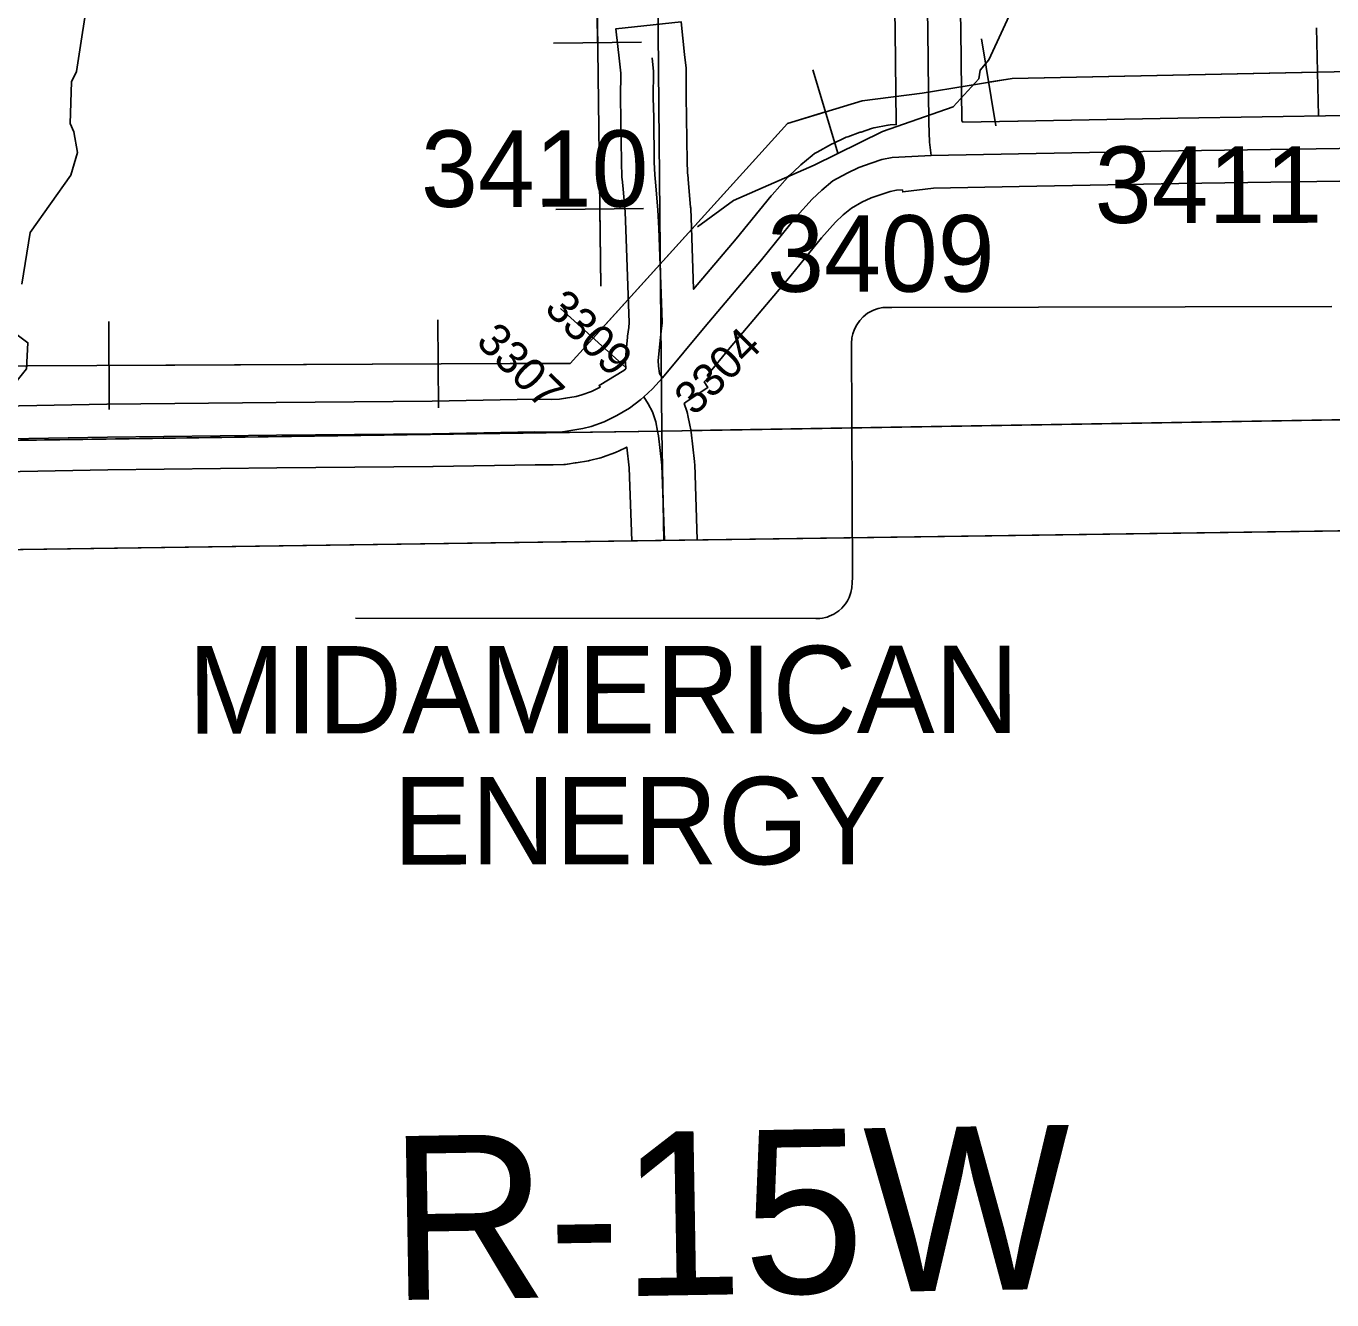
# Model space of a CAD drawing. Extents: x 23.6 to 68.7, y -63 to -29.
# Drawn here: x 47.219 to 48.415, y -58.385 to -57.219 of the extents above; entities that cross this region are included whole.
import ezdxf

# ---------------------------------------------------------------- set-up
doc = ezdxf.new("R2010")
doc.units = 0
for name, color, linetype in [('tdCoClipBndry', 7, 'Continuous'), ('tdCoCoBndry', 7, 'Continuous'), ('tdCoCoBndryPart', 7, 'Continuous'), ('tdCoDirctArrow', 7, 'Continuous'), ('tdCoHydroRiver', 7, 'Continuous'), ('tdCoPipe', 7, 'Continuous'), ('tdCoPipeTxt', 7, 'Continuous'), ('tdCoSecRdNmbr', 7, 'Continuous'), ('tdCoSecRteBand', 7, 'Continuous'), ('tdCoSecRteCL', 7, 'Continuous'), ('tdCoSectLine', 7, 'Continuous'), ('tdCoSectLinePart', 7, 'Continuous'), ('tdCoSurfAsphalt', 7, 'Continuous'), ('tdCoSurfGravel', 7, 'Continuous'), ('tdCoTwpBndryShd', 7, 'Continuous'), ('tdCoTwpRngTxt', 7, 'Continuous')]:
    doc.layers.add(name, color=color, linetype=linetype)

msp = doc.modelspace()

# ---------------------------------------------------------------- linework, layer by layer
at = {"layer": 'tdCoClipBndry'}
msp.add_lwpolyline([(56.8227, -57.553), (51.8233, -57.6334), (46.8056, -57.7041), (45.8081, -57.7131), (44.8328, -57.735), (43.8446, -57.7356), (42.8125, -57.7502), (36.856, -57.8104), (34.8462, -57.8398), (33.8615, -57.8433), (32.8589, -57.8556), (32.833, -57.8525), (32.8013, -57.8383), (32.7717, -57.8067), (32.7614, -57.7827), (32.7577, -57.7569), (32.6839, -51.7283), (32.6474, -49.7276), (32.6233, -45.7459), (32.6113, -44.7492), (32.588, -43.7493), (32.587, -43.0064), (32.5923, -42.7484), (32.5183, -35.7733)], dxfattribs=at)
at = {"layer": 'tdCoCoBndry'}
for p, q in [((48.8003, -57.5731), (47.8017, -57.59)), ((47.8017, -57.59), (48.8003, -57.5731)), ((47.8017, -57.59), (46.8045, -57.6042)), ((46.8045, -57.6042), (47.8017, -57.59))]:
    msp.add_line(p, q, dxfattribs=at)
for points in [[(35.8551, -57.7251), (36.8548, -57.7104), (37.8632, -57.702), (38.8607, -57.6881), (39.821, -57.6811), (40.8084, -57.671), (40.8282, -57.6709), (41.8142, -57.6606), (42.8114, -57.6502), (43.828, -57.6382), (43.8439, -57.6356), (44.8231, -57.6351), (44.8305, -57.6351), (45.7951, -57.6134), (45.8065, -57.6132), (46.7976, -57.6042), (46.8042, -57.6042), (47.8013, -57.59), (48.8, -57.5731), (49.8013, -57.5613), (50.7973, -57.5472), (51.8219, -57.5335), (52.8221, -57.5189)], [(52.8224, -57.5189), (51.8222, -57.5335), (50.7977, -57.5472), (49.8017, -57.5614), (48.8003, -57.5731), (47.8017, -57.59), (46.8045, -57.6042), (46.798, -57.6042), (45.8069, -57.6132), (45.7954, -57.6134), (44.8309, -57.6351), (44.8234, -57.6351), (43.8442, -57.6356), (43.8283, -57.6383), (42.8118, -57.6502), (41.8146, -57.6606), (40.8286, -57.6709), (40.8087, -57.671), (39.8213, -57.6811), (38.8611, -57.6881), (37.8635, -57.702), (36.8552, -57.7104), (35.8554, -57.7251)], [(52.8224, -57.5189), (51.8222, -57.5335), (50.7977, -57.5472), (49.8017, -57.5614), (48.8003, -57.5731), (47.8017, -57.59), (46.8045, -57.6042), (46.798, -57.6042), (45.8069, -57.6132), (45.7954, -57.6134), (44.8309, -57.6351), (44.8317, -57.735), (44.8328, -57.735), (45.8081, -57.7131), (46.8056, -57.7041), (51.8233, -57.6334), (56.8227, -57.553)]]:
    msp.add_lwpolyline(points, dxfattribs=at)
at = {"layer": 'tdCoCoBndryPart'}
msp.add_lwpolyline([(47.8275, -57.5895), (48.8, -57.5731), (49.8013, -57.5613), (50.7861, -57.5473)], dxfattribs=at)
at = {"layer": 'tdCoDirctArrow'}
msp.add_lwpolyline([(47.5211, -57.7611), (47.9423, -57.7616), (47.946, -57.7615), (47.9485, -57.7611), (47.9511, -57.7605), (47.9528, -57.7601), (47.9546, -57.7594), (47.9568, -57.7585), (47.9588, -57.7575), (47.9607, -57.7563), (47.9634, -57.7544), (47.966, -57.7521), (47.9677, -57.7503), (47.9696, -57.7479), (47.9713, -57.7454), (47.9729, -57.7422), (47.9745, -57.7376), (47.9754, -57.7334), (47.9757, -57.7285), (47.9758, -57.7239), (47.975, -57.5096), (47.9754, -57.5046), (47.9762, -57.5009), (47.9777, -57.4966), (47.9799, -57.4925), (47.9825, -57.4887), (47.9858, -57.4853), (47.9897, -57.4821), (47.9951, -57.4791), (47.9994, -57.4777), (48.0037, -57.4769), (48.012, -57.4768), (48.4147, -57.4758)], dxfattribs=at)
at = {"layer": 'tdCoHydroRiver'}
for points in [[(48.2519, -56.9374), (48.2413, -56.9754), (48.2151, -57.0357), (48.1825, -57.0881), (48.1269, -57.1929), (48.1007, -57.25), (48.0929, -57.2596), (48.0914, -57.2675), (48.068, -57.293), (48.0035, -57.3158), (47.9407, -57.3465), (47.8669, -57.3789), (47.834, -57.4029)], [(47.2061, -57.0089), (47.2382, -57.0559), (47.2497, -57.0968), (47.2529, -57.0999), (47.253, -57.1078), (47.2658, -57.1282), (47.2771, -57.1502), (47.2775, -57.1833), (47.2657, -57.2608), (47.2611, -57.2703), (47.2599, -57.3082), (47.2631, -57.3161), (47.2665, -57.335), (47.2604, -57.3556), (47.2231, -57.4081), (47.2157, -57.4555)], [(47.2004, -57.4936), (47.2211, -57.5091), (47.2197, -57.5328), (47.1901, -57.5694)]]:
    msp.add_lwpolyline(points, dxfattribs=at)
at = {"layer": 'tdCoPipe'}
for p, q in [((48.4007, -57.2209), (48.4024, -57.3014)), ((47.7023, -57.2348), (47.7829, -57.2338)), ((48.0939, -57.2308), (48.1072, -57.3104)), ((47.9395, -57.2592), (47.9627, -57.3363)), ((47.7042, -57.387), (47.7847, -57.386)), ((47.7086, -57.4777), (47.7684, -57.5318)), ((47.2951, -57.4895), (47.2955, -57.5702)), ((47.5964, -57.4881), (47.5968, -57.5686))]:
    msp.add_line(p, q, dxfattribs=at)
for points in [[(47.6047, -46.6586), (47.5572, -46.6597), (47.5935, -51.1509), (47.5318, -51.225), (47.5319, -51.3484), (47.5319, -51.3484), (47.6677, -51.41), (47.7455, -57.4574)], [(53.0685, -56.591), (50.7015, -56.6132), (50.7179, -57.2247), (50.5989, -57.2241), (49.8578, -56.9776), (49.7137, -56.9708), (49.1168, -57.0055), (49.0002, -57.0742), (48.9111, -57.2115), (48.8699, -57.2459), (48.815, -57.2528), (48.1221, -57.267), (48.1221, -57.267), (48.0398, -57.2807), (47.9849, -57.2876), (47.9163, -57.3083), (47.7174, -57.528), (47.6625, -57.5281), (46.0227, -57.536), (46.016, -57.7076)], [(47.7387, -56.933), (47.7426, -57.2343)], [(48.4015, -57.2612), (48.1221, -57.267), (48.1005, -57.2706)], [(47.9511, -57.2978), (47.9163, -57.3083), (47.7385, -57.5048)], [(47.7445, -57.3865), (47.7455, -57.4574)], [(47.5966, -57.5284), (47.2953, -57.5298)]]:
    msp.add_lwpolyline(points, dxfattribs=at)
at = {"layer": 'tdCoSecRteBand'}
for points in [[(47.1487, -57.568), (47.2935, -57.5654), (47.2936, -57.5654), (47.2937, -57.5654), (47.4483, -57.5637), (47.4484, -57.5637), (47.4484, -57.5637), (47.5912, -57.5624), (47.6846, -57.5607), (47.6851, -57.5607), (47.6856, -57.5607), (47.7002, -57.5609), (47.7077, -57.5606), (47.7133, -57.5598), (47.7229, -57.5581), (47.728, -57.5568), (47.7369, -57.5536), (47.7449, -57.5498), (47.7439, -57.5481), (47.7667, -57.5344), (47.7684, -57.5328), (47.7684, -57.5324), (47.768, -57.5274), (47.7679, -57.5252), (47.7681, -57.5229), (47.7686, -57.517), (47.7686, -57.5167), (47.7686, -57.5164), (47.77, -57.5039), (47.77, -57.5035), (47.7701, -57.503), (47.7711, -57.4951), (47.7716, -57.4904), (47.7713, -57.4822), (47.7685, -57.4057), (47.7679, -57.3893), (47.7658, -57.3651), (47.7651, -57.3592), (47.7649, -57.3577), (47.7649, -57.3563), (47.7645, -57.3446), (47.7645, -57.3444), (47.7645, -57.3441), (47.764, -57.3039), (47.7636, -57.2854), (47.7635, -57.2849), (47.7635, -57.2844), (47.7637, -57.2622), (47.7626, -57.2514), (47.7594, -57.2216), (47.8191, -57.2153), (47.8222, -57.2451), (47.8235, -57.2576), (47.8237, -57.2593), (47.8237, -57.261), (47.8235, -57.2843), (47.824, -57.3025), (47.824, -57.3027), (47.824, -57.303), (47.8245, -57.3432), (47.8248, -57.3532), (47.8254, -57.3583), (47.8255, -57.3589), (47.8256, -57.3595), (47.8277, -57.385), (47.8278, -57.3857), (47.8278, -57.3863), (47.8285, -57.4034), (47.8285, -57.4035), (47.8285, -57.4035), (47.8305, -57.46), (47.8695, -57.4139), (47.9014, -57.3746), (47.9019, -57.3741), (47.9023, -57.3736), (47.9165, -57.3577), (47.9174, -57.3567), (47.9184, -57.3557), (47.9273, -57.3475), (47.9279, -57.3468), (47.9286, -57.3463), (47.9389, -57.3377), (47.9411, -57.3359), (47.9437, -57.3345), (47.9567, -57.3274), (47.9574, -57.327), (47.9582, -57.3266), (47.9688, -57.3216), (47.9701, -57.321), (47.9715, -57.3205), (47.983, -57.3164), (47.9833, -57.3163), (47.9837, -57.3162), (47.9934, -57.3129), (47.9953, -57.3123), (47.9973, -57.3119), (48.0068, -57.3101), (48.0085, -57.3098), (48.0103, -57.3097), (48.0159, -57.3093), (48.0159, -57.3089), (48.0159, -57.3085), (48.0159, -57.3081), (48.015, -57.2236), (48.013, -57.1195)], [(48.0729, -57.1186), (48.075, -57.2226), (48.075, -57.2227), (48.075, -57.2229), (48.0759, -57.3061), (48.0765, -57.3061), (48.0765, -57.307)], [(48.0765, -57.307), (48.1274, -57.3061), (48.1274, -57.3061), (48.1274, -57.3061), (48.2736, -57.3034), (48.2737, -57.3034), (48.2737, -57.3034), (48.5052, -57.2999)], [(48.5061, -57.3599), (48.2747, -57.3634), (48.1285, -57.3661), (48.0501, -57.3675), (48.0219, -57.371), (48.0216, -57.3691), (48.0161, -57.3694), (48.0104, -57.3705), (48.003, -57.373), (47.9931, -57.3765), (47.9846, -57.3805), (47.975, -57.3858), (47.9675, -57.3919), (47.9604, -57.3986), (47.9476, -57.413), (47.9159, -57.452), (47.9157, -57.4522), (47.9155, -57.4524), (47.864, -57.5134), (47.8429, -57.5389), (47.8445, -57.5403), (47.8402, -57.5448), (47.8436, -57.55), (47.8235, -57.5631), (47.8219, -57.5646), (47.8243, -57.5718), (47.8249, -57.5737), (47.8253, -57.5757), (47.827, -57.5845), (47.8278, -57.5888), (47.828, -57.5898), (47.8281, -57.5908), (47.8313, -57.6177), (47.8314, -57.6189), (47.8315, -57.6202), (47.8338, -57.6896)], [(47.7738, -57.6905), (47.7716, -57.6235), (47.7693, -57.6046), (47.7616, -57.6083), (47.7603, -57.609), (47.7589, -57.6095), (47.7471, -57.6138), (47.7456, -57.6143), (47.7441, -57.6147), (47.7364, -57.6166), (47.7353, -57.6169), (47.7342, -57.617), (47.7231, -57.619), (47.7226, -57.6191), (47.7222, -57.6191), (47.715, -57.6201), (47.7148, -57.6202), (47.7133, -57.6204), (47.7118, -57.6205), (47.7019, -57.6209), (47.7011, -57.6209), (47.7002, -57.6209), (47.6853, -57.6207), (47.5921, -57.6224), (47.592, -57.6224), (47.5918, -57.6224), (47.449, -57.6237), (47.2944, -57.6254), (47.1497, -57.628)]]:
    msp.add_lwpolyline(points, dxfattribs=at)
at = {"layer": 'tdCoSecRteCL'}
for points in [[(48.048, -57.3375), (48.0465, -57.3253), (48.0459, -57.3078), (48.045, -57.2232), (48.0429, -57.1189), (48.0427, -57.0658), (48.0423, -56.9363), (48.0425, -56.9012), (48.0427, -56.8678), (48.0419, -56.8391), (48.0415, -56.7808), (48.0409, -56.743), (48.0406, -56.7196), (48.0409, -56.6526), (48.04, -56.6267), (48.0381, -56.6156)], [(47.802, -57.5413), (47.7993, -57.5371), (47.7983, -57.5304), (47.798, -57.5254), (47.7985, -57.5195), (47.7998, -57.507), (47.8009, -57.4985), (47.8016, -57.4912), (47.8013, -57.4812), (47.7985, -57.4046), (47.7978, -57.3875), (47.7957, -57.362), (47.7949, -57.3554), (47.7945, -57.3438), (47.794, -57.3033), (47.7935, -57.2846), (47.7937, -57.2607), (47.7924, -57.2482)], [(48.048, -57.3375), (48.1279, -57.3361), (48.2742, -57.3334), (48.5057, -57.3299)], [(47.802, -57.5413), (47.841, -57.4941), (47.8926, -57.4331), (47.9247, -57.3936), (47.9389, -57.3776), (47.9477, -57.3694), (47.958, -57.3608), (47.971, -57.3538), (47.9816, -57.3487), (47.9931, -57.3446), (48.0029, -57.3414), (48.0123, -57.3396), (48.0303, -57.3384), (48.048, -57.3375)], [(47.785, -57.5585), (47.7927, -57.5511), (47.802, -57.5413)], [(46.5422, -57.6062), (46.6584, -57.6053), (46.8276, -57.604), (46.9776, -57.6006), (47.1492, -57.598), (47.294, -57.5954), (47.4487, -57.5937), (47.5916, -57.5924), (47.6852, -57.5907), (47.7006, -57.5909), (47.7105, -57.5905), (47.7107, -57.5905), (47.718, -57.5894), (47.7291, -57.5875), (47.7368, -57.5856), (47.7486, -57.5813), (47.7602, -57.5757), (47.7717, -57.5689), (47.7822, -57.5611), (47.785, -57.5585)], [(47.8038, -57.69), (47.8015, -57.6212), (47.7983, -57.5943), (47.7975, -57.59), (47.7958, -57.5813), (47.7929, -57.5724), (47.7889, -57.565), (47.785, -57.5585)]]:
    msp.add_lwpolyline(points, dxfattribs=at)
at = {"layer": 'tdCoSectLine'}
for points in [[(47.7923, -56.5945), (47.8013, -57.59)], [(47.8013, -57.59), (48.8, -57.5731)], [(46.8042, -57.6042), (47.8013, -57.59)], [(47.8013, -57.59), (47.8032, -57.6901)]]:
    msp.add_lwpolyline(points, dxfattribs=at)
at = {"layer": 'tdCoSectLinePart'}
msp.add_lwpolyline([(47.8275, -57.5895), (48.8, -57.5731)], dxfattribs=at)
at = {"layer": 'tdCoSurfAsphalt'}
msp.add_lwpolyline([(47.1492, -57.598), (47.294, -57.5954), (47.4487, -57.5937), (47.5916, -57.5924), (47.6852, -57.5907), (47.7006, -57.5909), (47.7105, -57.5905), (47.7107, -57.5905), (47.718, -57.5894), (47.7291, -57.5875), (47.7368, -57.5856), (47.7486, -57.5813), (47.7602, -57.5757), (47.7717, -57.5689), (47.7822, -57.5611), (47.785, -57.5585), (47.7927, -57.5511), (47.802, -57.5413), (47.841, -57.4941), (47.8926, -57.4331), (47.9247, -57.3936), (47.9389, -57.3776), (47.9477, -57.3694), (47.958, -57.3608), (47.971, -57.3538), (47.9816, -57.3487), (47.9931, -57.3446), (48.0029, -57.3414), (48.0123, -57.3396), (48.0303, -57.3384), (48.048, -57.3375), (48.1279, -57.3361), (48.2742, -57.3334), (48.5057, -57.3299)], dxfattribs=at)
at = {"layer": 'tdCoSurfGravel'}
for points in [[(48.048, -57.3375), (48.0465, -57.3253), (48.0459, -57.3078), (48.045, -57.2232), (48.0429, -57.1189), (48.0427, -57.0658), (48.0423, -56.9363), (48.0425, -56.9012), (48.0427, -56.8678), (48.0419, -56.8391), (48.0415, -56.7808), (48.0409, -56.743), (48.0406, -56.7196), (48.0409, -56.6526), (48.04, -56.6267), (48.0381, -56.6156)], [(47.802, -57.5413), (47.7993, -57.5371), (47.7983, -57.5304), (47.798, -57.5254), (47.7985, -57.5195), (47.7998, -57.507), (47.8009, -57.4985), (47.8016, -57.4912), (47.8013, -57.4812), (47.7985, -57.4046), (47.7978, -57.3875), (47.7957, -57.362), (47.7949, -57.3554), (47.7945, -57.3438), (47.794, -57.3033), (47.7935, -57.2846), (47.7937, -57.2607), (47.7924, -57.2482)], [(47.7975, -57.59), (47.7958, -57.5813), (47.7929, -57.5724), (47.7889, -57.565), (47.785, -57.5585)], [(47.8038, -57.69), (47.8015, -57.6212), (47.7983, -57.5943), (47.7975, -57.59)]]:
    msp.add_lwpolyline(points, dxfattribs=at)
at = {"layer": 'tdCoTwpBndryShd'}
msp.add_lwpolyline([(52.8221, -57.5189), (51.8219, -57.5335), (50.7973, -57.5472), (49.8013, -57.5613), (48.8, -57.5731), (47.8013, -57.59), (46.8042, -57.6042), (46.7976, -57.6042), (45.8065, -57.6132), (45.7951, -57.6134), (44.8305, -57.6351), (44.8231, -57.6351), (43.8439, -57.6356), (43.828, -57.6382), (42.8114, -57.6502), (41.8142, -57.6606), (40.8282, -57.6709), (40.8084, -57.671), (39.821, -57.6811), (38.8607, -57.6881), (37.8632, -57.702), (36.8548, -57.7104), (35.8551, -57.7251)], dxfattribs=at)

# ---------------------------------------------------------------- texts
at = {"layer": 'tdCoPipeTxt'}
for s, p in [('MIDAMERICAN', (47.3676, -57.8668)), ('ENERGY', (47.5554, -57.9867))]:
    msp.add_text(s, height=0.08, rotation=0.0364, dxfattribs=at).set_placement(p)
at = {"layer": 'tdCoSecRdNmbr'}
for s, height, rotation, p in [('3410', 0.07, 0.0372, (47.5809, -57.3847)), ('3411', 0.07, 0.0373, (48.1976, -57.3994)), ('3409', 0.07, 0.0371, (47.8978, -57.4624)), ('3309', 0.03, 315.0363, (47.6928, -57.4788)), ('3307', 0.03, 315.0362, (47.6302, -57.5092)), ('3304', 0.03, 45.0363, (47.8312, -57.5769))]:
    msp.add_text(s, height=height, rotation=rotation, dxfattribs=at).set_placement(p)
at = {"layer": 'tdCoTwpRngTxt'}
msp.add_text('R-15W', height=0.15, rotation=0.969, dxfattribs=at).set_placement((47.5531, -58.3855))

doc.saveas('drawing.dxf')
